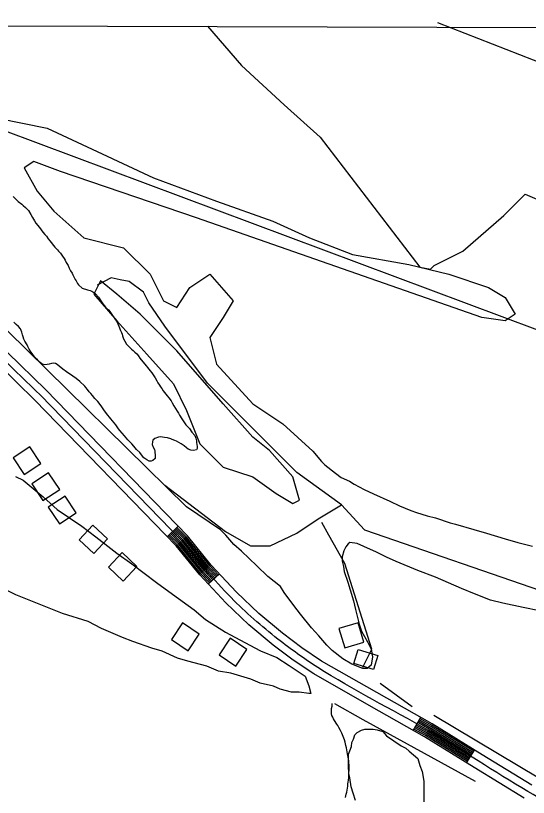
# Model space of a CAD drawing. Extents: x 3161564 to 3199464, y 849354 to 874788.
# Drawn here: x 3173295 to 3174316, y 871452 to 873008 of the extents above; entities that cross this region are included whole.
import ezdxf

# ---------------------------------------------------------------- set-up
doc = ezdxf.new("R2010")
doc.units = 0
for name, color, linetype in [('V-BLDG-OTLN', 7, 'Continuous'), ('V-GRID-FRAM', 7, 'Continuous'), ('V-ROAD-CNTR', 7, 'Continuous'), ('V-SITE-VEGE', 7, 'Continuous'), ('V-TOPO-SHOR', 7, 'Continuous')]:
    doc.layers.add(name, color=color, linetype=linetype)

msp = doc.modelspace()

# ---------------------------------------------------------------- linework, layer by layer
at = {"layer": 'V-BLDG-OTLN'}
for points in [[(3173312.2, 872094.2), (3173345.6, 872116.2), (3173323.7, 872149.6), (3173290.2, 872127.7)], [(3173349.4, 872042.4), (3173382.9, 872064.4), (3173360.9, 872097.8), (3173327.5, 872075.9)], [(3173382.2, 871996), (3173415.6, 872017.9), (3173393.7, 872051.3), (3173360.2, 872029.4)], [(3173448.8, 871993.3), (3173421.4, 871964.2), (3173450.6, 871936.8), (3173478, 871966)], [(3173507.5, 871938.7), (3173480.1, 871909.5), (3173509.3, 871882.2), (3173536.6, 871911.3)], [(3173627.8, 871798.8), (3173605.5, 871765.6), (3173638.7, 871743.3), (3173661, 871776.5)], [(3173939.2, 871787.6), (3173950.6, 871749.3), (3173989, 871760.7), (3173977.6, 871799)], [(3173722.6, 871768.5), (3173700.4, 871735.3), (3173733.6, 871713), (3173755.9, 871746.2)], [(3173968.9, 871718.1), (3173977.3, 871745.7), (3174016.5, 871733.9), (3174008.1, 871706.2)]]:
    msp.add_lwpolyline(points, close=True, dxfattribs=at)
at = {"layer": 'V-GRID-FRAM'}
msp.add_lwpolyline([(3165819.2, 873007.6), (3197186.7, 872920.9), (3197144.3, 854733.3), (3165761, 854820), (3165819.2, 873007.6)], dxfattribs=at)
at = {"layer": 'V-ROAD-CNTR'}
for p, q in [((3173597.1, 871970.2), (3173618.7, 871991.1)), ((3173678.9, 871876.2), (3173700.9, 871896.6)), ((3174087.1, 871584.9), (3174101.9, 871611)), ((3174193.4, 871520.3), (3174209.2, 871545.8))]:
    msp.add_line(p, q, dxfattribs=at)
for points in [[(3174323.2, 871476), (3174224.1, 871536.6), (3174125, 871597.9), (3174014.4, 871660.5), (3173904.6, 871723), (3173865, 871749.3), (3173826.8, 871778.3), (3173779.5, 871817.7), (3173735, 871859.9), (3173684.7, 871914), (3173637.2, 871972), (3173355, 872262.7), (3173278.7, 872337.2), (3173203.9, 872412.7), (3173125.8, 872497.2), (3173046.6, 872581.7), (3172977.1, 872646.3), (3172907.8, 872710), (3172850.8, 872766.8), (3172793.4, 872823.9), (3172747.8, 872867.8), (3172700.3, 872910.1), (3172642.8, 872956.7), (3172599.1, 872991.4)], [(3174308, 871450), (3174208.4, 871511), (3174109.7, 871572.1), (3173999.6, 871634.4), (3173888.9, 871697.4), (3173847.6, 871724.9), (3173808.2, 871754.8), (3173759.6, 871795.2), (3173713.6, 871838.7), (3173662.1, 871894.3), (3173614.8, 871952), (3173333.8, 872241.5), (3173257.5, 872315.9)], [(3173626, 871962), (3173344.4, 872252.1)], [(3173685.5, 871882.3), (3173668.9, 871900.2), (3173621.6, 871958), (3173603.6, 871976.5)], [(3173687.7, 871884.4), (3173671.1, 871902.2), (3173623.8, 871960), (3173605.8, 871978.6)], [(3173689.9, 871886.4), (3173673.4, 871904.2), (3173626, 871962), (3173607.9, 871980.7)], [(3173692.1, 871888.5), (3173675.7, 871906.1), (3173628.3, 871964), (3173610.1, 871982.8)], [(3173694.3, 871890.5), (3173677.9, 871908.1), (3173630.5, 871966), (3173612.2, 871984.9)], [(3173696.5, 871892.5), (3173680.2, 871910.1), (3173632.8, 871968), (3173614.4, 871987)], [(3173698.7, 871894.6), (3173682.5, 871912.1), (3173635, 871970), (3173616.5, 871989)], [(3173681.1, 871878.3), (3173664.3, 871896.3), (3173617.1, 871954), (3173599.3, 871972.3)], [(3173683.3, 871880.3), (3173666.6, 871898.3), (3173619.3, 871956), (3173601.5, 871974.4)], [(3174204.5, 871538.2), (3174120.4, 871590.2), (3174097.5, 871603.2)], [(3174206, 871540.7), (3174121.9, 871592.8), (3174098.9, 871605.8)], [(3174207.6, 871543.3), (3174123.5, 871595.4), (3174100.4, 871608.4)], [(3174195, 871522.9), (3174111.2, 871574.7), (3174088.6, 871587.5)], [(3174196.6, 871525.4), (3174112.8, 871577.3), (3174090.1, 871590.1)], [(3174198.1, 871528), (3174114.3, 871579.9), (3174091.5, 871592.7)], [(3174199.7, 871530.5), (3174115.8, 871582.4), (3174093, 871595.3)], [(3174201.3, 871533.1), (3174117.3, 871585), (3174094.5, 871598)], [(3174202.9, 871535.6), (3174118.9, 871587.6), (3174096, 871600.6)]]:
    msp.add_lwpolyline(points, dxfattribs=at)
for points in [[(3173344.4, 872252.1), (3173193.1, 872402.3), (3173036, 872571), (3172897.4, 872699.2), (3172782.9, 872813.1), (3172690.6, 872898.6), (3172575.8, 872990.8), (3172574.9, 872991.4)], [(3175148.5, 871110.4), (3174926.9, 871189.6), (3174577, 871331.6), (3174480.9, 871375.3), (3174315.6, 871463), (3174117.3, 871585), (3173896.8, 871710.2), (3173817.5, 871766.6), (3173724.3, 871849.3), (3173626, 871962)]]:
    msp.add_spline(points, degree=3, dxfattribs=at)
at = {"layer": 'V-SITE-VEGE'}
for p, q in [((3173259, 872803.4), (3173358.1, 872783.6)), ((3173358.1, 872783.6), (3173457.3, 872737.3)), ((3173457.3, 872737.3), (3173569.6, 872684.4)), ((3173331.7, 872717.5), (3173311.9, 872704.3)), ((3173384.6, 872697.6), (3173331.7, 872717.5)), ((3173311.9, 872704.3), (3173338.3, 872658)), ((3173655.6, 872605.1), (3173384.6, 872697.6)), ((3173569.6, 872684.4), (3173695.2, 872638.1)), ((3173338.3, 872658), (3173371.4, 872618.3)), ((3173695.2, 872638.1), (3173807.6, 872598.5)), ((3173371.4, 872618.3), (3173430.9, 872565.4)), ((3174223.9, 872406.7), (3173655.6, 872605.1)), ((3173807.6, 872598.5), (3173880.3, 872565.4)), ((3173430.9, 872565.4), (3173510.2, 872545.6)), ((3173880.3, 872565.4), (3173966.2, 872532.3)), ((3173510.2, 872545.6), (3173563, 872492.7)), ((3173966.2, 872532.3), (3174078.5, 872512.5)), ((3174078.5, 872512.5), (3174157.9, 872492.7)), ((3173563, 872492.7), (3173589.5, 872439.8)), ((3173642.3, 872466.2), (3173682, 872492.7)), ((3173682, 872492.7), (3173728.3, 872439.8)), ((3174157.9, 872492.7), (3174237.2, 872466.2)), ((3173463.9, 872479.4), (3173450.7, 872453)), ((3173496.9, 872453), (3173463.9, 872479.4)), ((3173615.9, 872426.5), (3173642.3, 872466.2)), ((3174237.2, 872466.2), (3174270.2, 872446.4)), ((3173450.7, 872453), (3173496.9, 872400.1)), ((3173543.2, 872413.3), (3173496.9, 872453)), ((3174270.2, 872446.4), (3174290, 872413.3)), ((3173589.5, 872439.8), (3173615.9, 872426.5)), ((3173728.3, 872439.8), (3173708.4, 872406.7)), ((3173576.3, 872380.2), (3173543.2, 872413.3)), ((3174290, 872413.3), (3174270.2, 872400.1)), ((3173496.9, 872400.1), (3173556.4, 872334)), ((3173708.4, 872406.7), (3173682, 872367)), ((3174270.2, 872400.1), (3174223.9, 872406.7)), ((3173635.7, 872029.8), (3173278.8, 872380.2)), ((3173615.9, 872340.6), (3173576.3, 872380.2)), ((3173682, 872367), (3173695.2, 872314.1)), ((3173556.4, 872334), (3173609.3, 872274.5)), ((3173708.4, 872234.8), (3173615.9, 872340.6)), ((3173695.2, 872314.1), (3173767.9, 872234.8)), ((3173609.3, 872274.5), (3173635.7, 872221.6)), ((3173767.9, 872168.7), (3173708.4, 872234.8)), ((3173767.9, 872234.8), (3173827.4, 872195.1)), ((3173635.7, 872221.6), (3173662.2, 872155.4)), ((3173827.4, 872195.1), (3173887.2, 872140.6)), ((3173801, 872142.2), (3173767.9, 872168.7)), ((3173662.2, 872155.4), (3173708.4, 872109.1)), ((3173847.2, 872089.3), (3173801, 872142.2)), ((3173887.2, 872140.6), (3173904.4, 872120.3)), ((3173904.4, 872120.3), (3173911, 872113.6)), ((3173708.4, 872109.1), (3173767.9, 872089.3)), ((3173911, 872113.6), (3173932.1, 872097.1)), ((3173295.1, 872090.5), (3173310.2, 872082.7)), ((3173767.9, 872089.3), (3173814.2, 872056.2)), ((3173860.4, 872043), (3173847.2, 872089.3)), ((3173932.1, 872097.1), (3173943.5, 872088.5)), ((3173943.5, 872088.5), (3173959.8, 872080.7)), ((3173310.2, 872082.7), (3173349.7, 872049.8)), ((3173959.8, 872080.7), (3173969.4, 872074.9)), ((3173969.4, 872074.9), (3173989.5, 872064.2)), ((3173814.2, 872056.2), (3173847.2, 872036.4)), ((3173989.5, 872064.2), (3174007.7, 872055.5)), ((3174007.7, 872055.5), (3174040.2, 872041)), ((3173349.7, 872049.8), (3173377.9, 872024.7)), ((3173847.2, 872036.4), (3173860.4, 872043)), ((3174040.2, 872041), (3174059.4, 872032.2)), ((3173377.9, 872024.7), (3173426.9, 871991.7)), ((3173703.1, 871984.1), (3173635.7, 872029.8)), ((3174059.4, 872032.2), (3174082.4, 872022.5)), ((3174082.4, 872022.5), (3174093.9, 872018.6)), ((3174093.9, 872018.6), (3174114.9, 872011.8)), ((3174114.9, 872011.8), (3174131.2, 872007.9)), ((3174131.2, 872007.9), (3174160.9, 871998.1)), ((3173426.9, 871991.7), (3173455.2, 871970.4)), ((3174160.9, 871998.1), (3174171.5, 871995.2)), ((3174171.5, 871995.2), (3174207.9, 871984.5)), ((3173713.6, 871973.5), (3173703.1, 871984.1)), ((3174207.9, 871984.5), (3174232.8, 871977.6)), ((3174232.8, 871977.6), (3174270.2, 871965.9)), ((3173455.2, 871970.4), (3173496.6, 871937.6)), ((3173729.8, 871955.2), (3173713.6, 871973.5)), ((3174270.2, 871965.9), (3174295.1, 871959.1)), ((3173745.1, 871941.6), (3173729.8, 871955.2)), ((3173952.5, 871950.2), (3173948.6, 871942.6)), ((3173957.3, 871956), (3173952.5, 871950.2)), ((3173961.1, 871958.8), (3173957.3, 871956)), ((3173975.5, 871956.8), (3173961.1, 871958.8)), ((3173988.9, 871951), (3173975.5, 871956.8)), ((3174013.8, 871939.4), (3173988.9, 871951)), ((3174295.1, 871959.1), (3174324.8, 871951.3)), ((3173496.6, 871937.6), (3173526.7, 871916.2)), ((3173775.7, 871912.7), (3173745.1, 871941.6)), ((3173948.6, 871942.6), (3173945.6, 871930.1)), ((3173945.6, 871930.1), (3173945.6, 871921.5)), ((3174033.9, 871929.7), (3174013.8, 871939.4)), ((3174053.1, 871920.9), (3174033.9, 871929.7)), ((3173526.7, 871916.2), (3173575.7, 871879.4)), ((3173945.6, 871921.5), (3173948.4, 871910.9)), ((3174096.2, 871903.4), (3174053.1, 871920.9)), ((3173797.7, 871891.5), (3173775.7, 871912.7)), ((3173948.4, 871910.9), (3173949.3, 871901.3)), ((3173949.3, 871901.3), (3173956.9, 871880.1)), ((3174131.6, 871889.8), (3174096.2, 871903.4)), ((3173822.5, 871871.2), (3173797.7, 871891.5)), ((3174183.3, 871867.5), (3174131.6, 871889.8)), ((3173295.8, 871854.6), (3173263.6, 871870.3)), ((3173575.7, 871879.4), (3173607.7, 871856.2)), ((3173830.1, 871859.7), (3173822.5, 871871.2)), ((3173956.9, 871880.1), (3173961.6, 871864.8)), ((3174209.2, 871856.8), (3174183.3, 871867.5)), ((3173388.5, 871817.3), (3173295.8, 871854.6)), ((3173607.7, 871856.2), (3173651, 871825.2)), ((3173849.2, 871833.6), (3173830.1, 871859.7)), ((3173961.6, 871864.8), (3173968.2, 871842.7)), ((3174240.8, 871844.2), (3174209.2, 871856.8)), ((3173968.2, 871842.7), (3173972, 871825.4)), ((3174265.7, 871838.3), (3174240.8, 871844.2)), ((3174306, 871829.5), (3174265.7, 871838.3)), ((3173651, 871825.2), (3173673.6, 871805.9)), ((3173862.5, 871816.3), (3173849.2, 871833.6)), ((3173972, 871825.4), (3173979.5, 871796.5)), ((3174338.6, 871822.6), (3174306, 871829.5)), ((3173439.6, 871801.4), (3173388.5, 871817.3)), ((3173673.6, 871805.9), (3173713.2, 871780.6)), ((3173884.5, 871789.3), (3173862.5, 871816.3)), ((3173466.1, 871787.7), (3173439.6, 871801.4)), ((3173898.8, 871772.9), (3173884.5, 871789.3)), ((3173979.5, 871796.5), (3173984.3, 871782.1)), ((3173507.7, 871770), (3173466.1, 871787.7)), ((3173713.2, 871780.6), (3173741.5, 871765)), ((3173984.3, 871782.1), (3173995.7, 871761)), ((3173528.5, 871762.1), (3173507.7, 871770)), ((3173566.3, 871748.3), (3173528.5, 871762.1)), ((3173741.5, 871765), (3173783.1, 871743.5)), ((3173915, 871754.6), (3173898.8, 871772.9)), ((3173995.7, 871761), (3174003.3, 871746.5)), ((3173587.2, 871742.3), (3173566.3, 871748.3)), ((3173617.4, 871728.6), (3173587.2, 871742.3)), ((3173783.1, 871743.5), (3173815.2, 871729.8)), ((3173925.5, 871744), (3173915, 871754.6)), ((3173946.6, 871727.6), (3173925.5, 871744)), ((3174003.3, 871746.5), (3174006.1, 871731.2)), ((3173638.3, 871722.6), (3173617.4, 871728.6)), ((3173815.2, 871729.8), (3173839.8, 871714.2)), ((3173964.7, 871717), (3173946.6, 871727.6)), ((3174006.1, 871731.2), (3174003.1, 871714.9)), ((3173676.2, 871712.6), (3173638.3, 871722.6)), ((3173698.9, 871702.8), (3173676.2, 871712.6)), ((3173839.8, 871714.2), (3173871.8, 871692.9)), ((3173986.8, 871708.2), (3173964.7, 871717)), ((3174003.1, 871714.9), (3173995.4, 871708.2)), ((3173723.5, 871698.7), (3173698.9, 871702.8)), ((3173763.3, 871686.7), (3173723.5, 871698.7)), ((3173995.4, 871708.2), (3173986.8, 871708.2)), ((3173782.2, 871678.9), (3173763.3, 871686.7)), ((3173871.8, 871692.9), (3173879.2, 871673.8)), ((3173808.8, 871672.8), (3173782.2, 871678.9)), ((3173822, 871666.9), (3173808.8, 871672.8)), ((3173844.8, 871660.9), (3173822, 871666.9)), ((3173879.2, 871673.8), (3173882.8, 871658.5)), ((3173860, 871660.7), (3173844.8, 871660.9)), ((3173879, 871658.6), (3173860, 871660.7)), ((3173882.8, 871658.5), (3173879, 871658.6))]:
    msp.add_line(p, q, dxfattribs=at)
msp.add_lwpolyline([(3173972, 871445.5), (3173967.3, 871459.9), (3173963.5, 871472.4), (3173960.8, 871490.6), (3173958.9, 871499.3), (3173958, 871513.7), (3173958.1, 871537.7), (3173961, 871544.4), (3173963.9, 871553), (3173964.9, 871560.7), (3173967.8, 871567.4), (3173970.8, 871576), (3173975.6, 871580.8), (3173984.3, 871585.5), (3173991, 871587.4), (3174007.3, 871587.3), (3174015, 871586.3), (3174026.5, 871582.4), (3174034.1, 871573.8), (3174062.8, 871554.4), (3174072.4, 871549.6), (3174079.1, 871543.8), (3174096.3, 871529.3), (3174100, 871514.9), (3174104.8, 871503.4), (3174108.5, 871484.2), (3174108.3, 871442.9)], dxfattribs=at)
at = {"layer": 'V-TOPO-SHOR'}
msp.add_line((3174021.3, 871678.9), (3174085.2, 871632.7), dxfattribs=at)
for points in [[(3175031.1, 872130.1), (3175020.5, 872197.6), (3174963.6, 872290), (3174921, 872371.7), (3174899.7, 872410.8), (3174889, 872442.7), (3174853.5, 872467.6), (3174548, 872719.9), (3174508.9, 872751.8), (3174476.9, 872773.1), (3174395.2, 872858.4), (3174381, 872897.5), (3174135.8, 872993.4)], [(3173677.5, 872986.3), (3173745, 872908.1), (3173830.3, 872830), (3173901.4, 872766), (3174100.3, 872506.7), (3174121.6, 872503.1), (3174128.7, 872510.2), (3174185.6, 872538.7), (3174267.3, 872609.7), (3174309.9, 872652.3), (3174459.1, 872588.4), (3174530.2, 872727)], [(3173055.8, 872915.3), (3173105.5, 872897.5), (3173205, 872819.3), (3173269, 872780.2), (3174334.8, 872382.3), (3175333.1, 872012.9)], [(3173290.1, 872647.7), (3173300.1, 872637.9), (3173307.5, 872632.3), (3173310.4, 872629.6), (3173314.8, 872625.5), (3173320.8, 872619.4), (3173325.3, 872611.5), (3173328.7, 872605.6), (3173332.6, 872598.9), (3173335.6, 872594.2), (3173342.4, 872585.8), (3173349.3, 872576.8), (3173353.3, 872572.1), (3173356.3, 872568.7), (3173359.8, 872563.2), (3173363, 872559.1), (3173372.9, 872546.8), (3173378.3, 872541.1), (3173380.7, 872538.6), (3173384.5, 872535), (3173388.4, 872529.1), (3173391.6, 872524.2), (3173393.6, 872520.7), (3173396.1, 872516.4), (3173399.5, 872510.5), (3173402, 872505.2), (3173404.6, 872499.8), (3173407.5, 872494.9), (3173409.3, 872491.4), (3173414, 872482.7), (3173416, 872479.4), (3173418.4, 872474.7), (3173420.4, 872471.9), (3173427.9, 872465.3), (3173438.4, 872461.6), (3173443.6, 872460.3), (3173446.6, 872459.2), (3173450.6, 872456.7), (3173454.2, 872453.7), (3173460, 872447.3), (3173461.8, 872444.9), (3173463.8, 872441.8), (3173466.3, 872438), (3173469.1, 872434.1), (3173473.9, 872427.6), (3173476.8, 872424.5), (3173480.4, 872421.8), (3173482.6, 872419), (3173487, 872412.4), (3173497.1, 872397.4), (3173502, 872386.4), (3173503.5, 872382.1), (3173506.1, 872376.9), (3173507, 872373.8), (3173508.2, 872370.2), (3173510.3, 872364.1), (3173512.5, 872359.6), (3173516.1, 872353.9), (3173518, 872351.7), (3173522.8, 872346.7), (3173526, 872343.9), (3173529.4, 872341), (3173532.4, 872337.9), (3173536.4, 872334.2), (3173539, 872331.4)], [(3173944, 872034.2), (3173855.2, 872098.1), (3173677.5, 872275.8), (3173592.3, 872389.4), (3173560.3, 872435.6), (3173549.6, 872456.9), (3173521.2, 872478.3), (3173503.4, 872481.8), (3173485.7, 872485.4), (3173471.5, 872478.3), (3173457.3, 872471.2)], [(3173357.8, 872313), (3173353.2, 872312.5), (3173348, 872313.8), (3173343.8, 872317.1), (3173338.4, 872322.2), (3173334, 872326.7), (3173328.1, 872335.3), (3173325.3, 872338.7), (3173322.3, 872343.4), (3173319.4, 872349.3), (3173317.8, 872352.2), (3173313.6, 872359.5), (3173311.5, 872363.5), (3173309.9, 872368), (3173309, 872372.3), (3173307.4, 872377.5), (3173305.9, 872380.8), (3173304.5, 872384.4), (3173301.1, 872388.7), (3173296.3, 872393), (3173291.6, 872397.5)], [(3173539, 872331.4), (3173542.7, 872325.7), (3173551.9, 872314.3), (3173555.6, 872310), (3173557.6, 872307.5), (3173563.2, 872300.6), (3173566.2, 872296.5), (3173573.1, 872286.5), (3173576.4, 872280.8), (3173578.6, 872276.9), (3173582, 872272.1), (3173584, 872269), (3173586.5, 872265.5), (3173589.1, 872261.1), (3173596.8, 872250.5), (3173600.2, 872247), (3173604.8, 872241.1), (3173606.9, 872237.2), (3173610.5, 872231.1), (3173617, 872220.3), (3173619.6, 872216), (3173621.7, 872212.4), (3173626.5, 872204.8), (3173634.4, 872193.2), (3173641.2, 872185.9), (3173646.3, 872178.7), (3173651.9, 872172), (3173654.2, 872166.5), (3173655.2, 872161.2), (3173655.5, 872158.2), (3173656.4, 872149.9), (3173656.8, 872146.3), (3173655.7, 872143.5), (3173649.5, 872141.9), (3173643.8, 872142.6), (3173639, 872144.5), (3173635.2, 872147.4), (3173630.8, 872151.3), (3173625, 872155), (3173615.6, 872160.8), (3173612.4, 872162), (3173607.2, 872164.1), (3173604.3, 872165.2), (3173597.9, 872167.1), (3173591.9, 872167.7), (3173587.6, 872168.4), (3173584.2, 872168.9), (3173580, 872168.3), (3173572.5, 872166), (3173568.6, 872162.8), (3173567.5, 872159.4), (3173567.4, 872153.7), (3173569.4, 872148.7), (3173571.4, 872144.2), (3173572.1, 872140.8), (3173573, 872130.7), (3173573.3, 872125.8), (3173568.4, 872122), (3173565.2, 872120.7), (3173561.3, 872120.5), (3173556.5, 872123.6), (3173550.7, 872127.5), (3173545.8, 872133.6), (3173542.2, 872137.9), (3173536.2, 872144.1), (3173530.5, 872150.8), (3173526.5, 872155.1), (3173518.9, 872163.1), (3173511.8, 872171.1), (3173502.4, 872181.7), (3173500.2, 872185.1), (3173497.5, 872188.8), (3173494.7, 872192.9), (3173491.3, 872197.2), (3173484.8, 872205.3), (3173476.4, 872215.7), (3173470.5, 872223.1), (3173468.1, 872226.8), (3173465.3, 872230.8), (3173459, 872239.4), (3173453.2, 872245.7), (3173448.1, 872251.7), (3173445.1, 872255.7), (3173441.9, 872259), (3173438.3, 872263.5), (3173434.9, 872267.2), (3173433.2, 872269.8), (3173423, 872279.3), (3173415.4, 872285.2), (3173408.8, 872290.2), (3173404.6, 872293.4), (3173399.2, 872296.5), (3173396.2, 872298.6), (3173389.4, 872303.7), (3173381.8, 872309.9), (3173377.6, 872313.4), (3173374.6, 872315.2), (3173370.8, 872316.1), (3173366.9, 872315.3), (3173361.9, 872313.8), (3173357.8, 872313)], [(3173592.3, 872073.3), (3173713.1, 871980.9), (3173762.8, 871952.5), (3173801.9, 871952.5), (3173855.2, 871977.3), (3173897.8, 872005.8), (3173944, 872034.2), (3173990.2, 871984.4), (3174359.7, 871856.5), (3174526.6, 871789), (3174800.2, 871693.1)], [(3173986.6, 871710.9), (3174004.4, 871746.4), (3173951.1, 871916.9), (3173919.1, 871973.8), (3173904.9, 871998.6)], [(3173952.3, 871451.6), (3173953.8, 871457.8), (3173954.8, 871461.7), (3173956.5, 871474.2), (3173956.8, 871478.8), (3173957.3, 871481.9), (3173958.1, 871486), (3173958.6, 871490.8), (3173958.9, 871497.1), (3173959.3, 871509.4), (3173959.2, 871516.6), (3173959, 871520), (3173958.6, 871524.6), (3173958.2, 871528), (3173956.1, 871538.4), (3173955.7, 871542.5), (3173954.1, 871550.4), (3173953, 871555), (3173951.6, 871561.6), (3173950.5, 871565.9), (3173944.6, 871579.7), (3173942, 871584.6), (3173939, 871590.7), (3173936.6, 871594.8), (3173935, 871597.5), (3173930.3, 871604.8), (3173928.4, 871608.2), (3173927, 871611.1), (3173925.1, 871614.3), (3173924.4, 871618.1), (3173924.2, 871621.7), (3173924, 871625.1), (3173924.5, 871628.3), (3173925.3, 871633.3), (3173925.9, 871636.7), (3173925.9, 871638.6)], [(3174211.3, 871483.5), (3173987.5, 871606.1), (3173930.7, 871638)], [(3174127.8, 871615), (3174422.7, 871439.1), (3174559.5, 871369.8), (3174655.4, 871325.4), (3174765.6, 871282.8), (3174971.6, 871208.2), (3175051.6, 871179.7)]]:
    msp.add_lwpolyline(points, dxfattribs=at)

doc.saveas('drawing.dxf')
